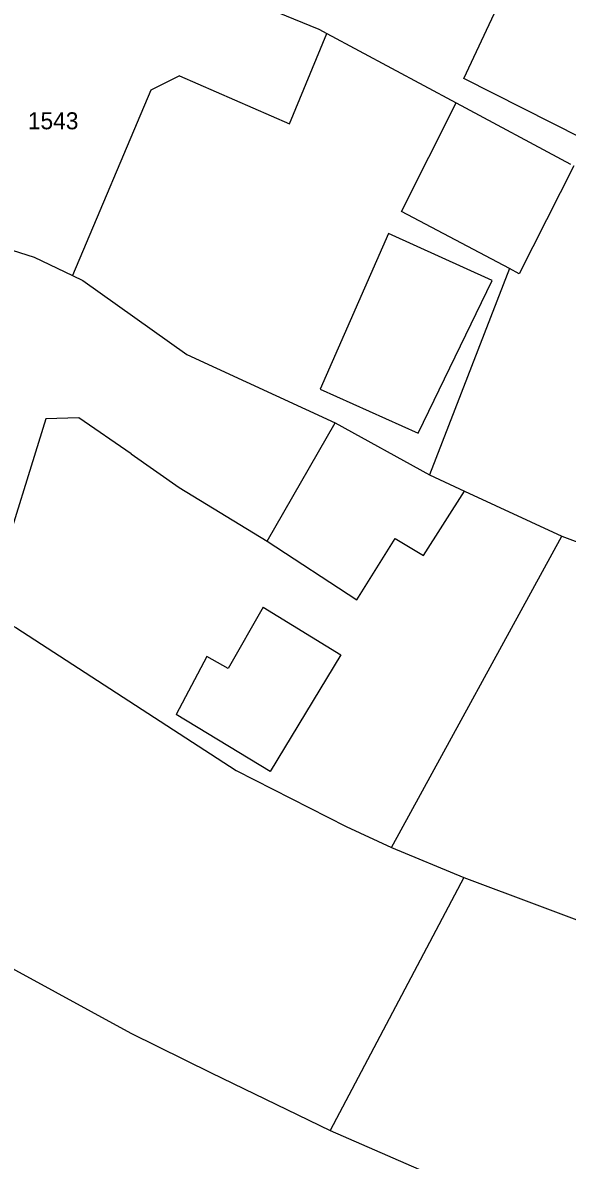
# Model space of a CAD drawing. Extents: x -601580 to 4, y -1204314 to 4.
# Drawn here: x -600337.5 to -600313.5, y -1203988.5 to -1203938.3 of the extents above; entities that cross this region are included whole.
import ezdxf

# ---------------------------------------------------------------- set-up
doc = ezdxf.new("R2010")
doc.units = 0
for name, color, linetype in [('00-KN-HRANICE PARCEL', 7, 'Continuous'), ('00-KN-PARC. CISLA', 7, 'Continuous'), ('00-KN-VNITRNI KRESBA', 7, 'Continuous')]:
    doc.layers.add(name, color=color, linetype=linetype)

msp = doc.modelspace()

# ---------------------------------------------------------------- linework, layer by layer
at = {"layer": '00-KN-HRANICE PARCEL'}
for p, q in [((-600321.24, -1203974.7), (-600313.74, -1203960.98)), ((-600313.74, -1203960.98), (-600270.35, -1203977.32)), ((-600321.24, -1203974.7), (-600318.06, -1203976.02)), ((-600318.06, -1203976.02), (-600323.95, -1203987.17))]:
    msp.add_line(p, q, dxfattribs=at)
for points in [[(-600333.13, -1203934.96), (-600326.29, -1203937.88), (-600324.44, -1203938.63)], [(-600324.44, -1203938.63), (-600324.1, -1203938.81), (-600318.39, -1203941.87), (-600313.35, -1203944.57)], [(-600313.21, -1203944.65), (-600315.61, -1203949.41), (-600316.04, -1203949.18), (-600319.57, -1203958.27)], [(-600343.24, -1203946.69), (-600337, -1203948.67), (-600335.31, -1203949.48), (-600334.85, -1203949.7), (-600330.27, -1203952.96), (-600323.73, -1203955.98), (-600319.57, -1203958.27)], [(-600319.57, -1203958.27), (-600318.02, -1203958.99), (-600313.74, -1203960.98)], [(-600347.82, -1203960.16), (-600347.61, -1203960.27), (-600339.14, -1203964.36), (-600337.8, -1203965), (-600328.09, -1203971.31), (-600323.24, -1203973.78), (-600321.24, -1203974.7)], [(-600353.11, -1203972.31), (-600345.5, -1203976.1), (-600342.44, -1203977.75), (-600341.17, -1203978.28), (-600332.74, -1203982.88)], [(-600318.06, -1203976.02), (-600297.69, -1203983.65), (-600285.49, -1203987.36), (-600222.42, -1204006.12)], [(-600332.74, -1203982.88), (-600329.19, -1203984.63), (-600323.95, -1203987.17)], [(-600323.95, -1203987.17), (-600316.7, -1203990.34), (-600312.26, -1203992.46)]]:
    msp.add_lwpolyline(points, dxfattribs=at)
at = {"layer": '00-KN-VNITRNI KRESBA'}
for p, q in [((-600318.05, -1203940.8), (-600313.55, -1203931.2)), ((-600325.74, -1203942.8), (-600324.1, -1203938.81)), ((-600330.59, -1203940.69), (-600331.85, -1203941.31)), ((-600330.59, -1203940.69), (-600325.74, -1203942.8)), ((-600312.85, -1203943.43), (-600318.05, -1203940.8)), ((-600331.85, -1203941.31), (-600335.31, -1203949.48)), ((-600320.81, -1203946.66), (-600318.39, -1203941.87)), ((-600316.04, -1203949.18), (-600320.81, -1203946.66)), ((-600321.37, -1203947.63), (-600324.39, -1203954.5)), ((-600316.81, -1203949.7), (-600321.37, -1203947.63)), ((-600320.07, -1203956.44), (-600316.81, -1203949.7)), ((-600324.39, -1203954.5), (-600320.07, -1203956.44)), ((-600336.48, -1203955.8), (-600339.14, -1203964.36)), ((-600335.03, -1203955.76), (-600336.48, -1203955.8)), ((-600332.72, -1203957.35), (-600335.03, -1203955.76)), ((-600326.73, -1203961.2), (-600323.73, -1203955.98)), ((-600332.72, -1203957.35), (-600330.61, -1203958.83)), ((-600330.61, -1203958.83), (-600326.73, -1203961.2)), ((-600319.84, -1203961.82), (-600318.02, -1203958.99)), ((-600326.73, -1203961.2), (-600322.77, -1203963.78)), ((-600322.77, -1203963.78), (-600321.08, -1203961.08)), ((-600321.08, -1203961.08), (-600319.84, -1203961.82)), ((-600326.9, -1203964.1), (-600328.45, -1203966.81)), ((-600326.9, -1203964.1), (-600323.48, -1203966.21)), ((-600329.38, -1203966.28), (-600330.73, -1203968.84)), ((-600328.45, -1203966.81), (-600329.38, -1203966.28)), ((-600323.48, -1203966.21), (-600326.59, -1203971.35)), ((-600326.59, -1203971.35), (-600330.73, -1203968.84))]:
    msp.add_line(p, q, dxfattribs=at)

# ---------------------------------------------------------------- texts
at = {"layer": '00-KN-PARC. CISLA'}
msp.add_text('1543', height=0.75, dxfattribs=at).set_placement((-600337.275, -1203943.04))

doc.saveas('drawing.dxf')
